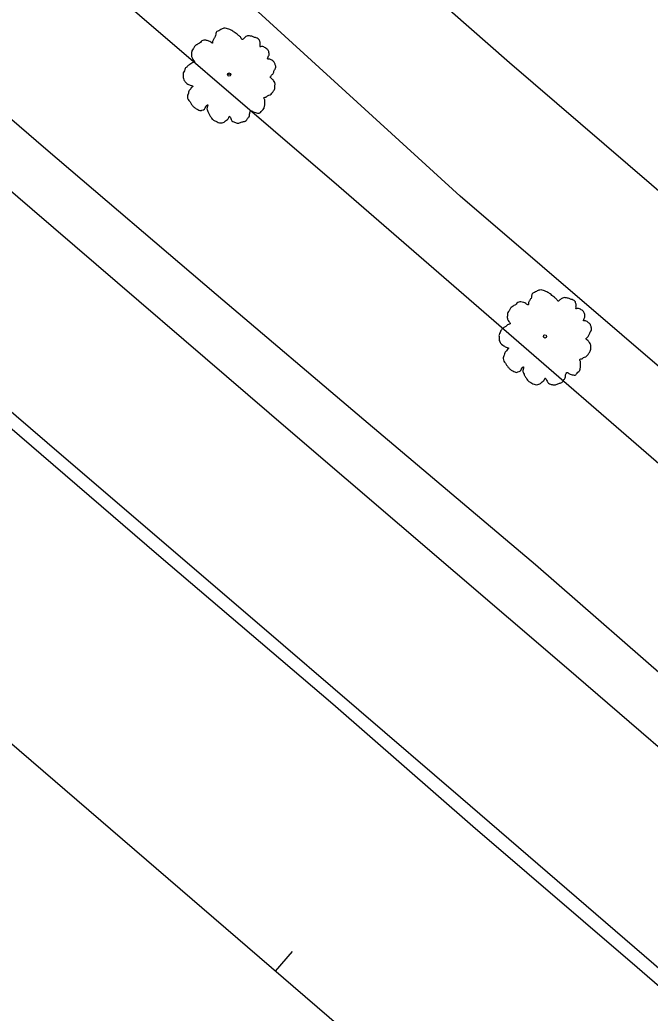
# Model space of a CAD drawing. Extents: x 2076109 to 2080761, y 592812 to 596750.
# Drawn here: x 2076898.6 to 2076996.8, y 596092.9 to 596247.5 of the extents above; entities that cross this region are included whole.
import ezdxf

# ---------------------------------------------------------------- set-up
doc = ezdxf.new("R2010")
doc.units = 0
for name, color, linetype in [('RD_EX_Fence_ChLk', 7, 'Continuous'), ('RD_EX_Misc', 7, 'Continuous'), ('RD_EX_Road', 7, 'Continuous'), ('RD_EX_VEG', 7, 'Continuous'), ('RD_HC_Cl', 7, 'Continuous'), ('RD_HC_Data_Tic', 7, 'Continuous')]:
    doc.layers.add(name, color=color, linetype=linetype)

msp = doc.modelspace()

# ---------------------------------------------------------------- linework, layer by layer
at = {"layer": 'RD_EX_Fence_ChLk'}
msp.add_lwpolyline([(2076822.97, 596329.73), (2076907.02, 596257.07), (2076948.27, 596221.63), (2077023.38, 596156.57), (2077092.73, 596094.04)], dxfattribs=at)
msp.add_lwpolyline([(2076822.97, 596329.73), (2076907.02, 596257.07), (2076948.27, 596221.63), (2077023.38, 596156.57), (2077092.73, 596094.04)], dxfattribs=at)
at = {"layer": 'RD_EX_Misc'}
for points in [[(2076810.47, 596295.64), (2076861.8, 596251.39), (2076900.57, 596218.06), (2076940.76, 596183.48), (2076983.39, 596147), (2077038.07, 596099.91), (2077086.97, 596057.78), (2077132.28, 596018.8), (2077181.85, 595976.05), (2077229.69, 595934.91), (2077274.19, 595896.66), (2077329.2, 595849.52), (2077358.6, 595824.22)], [(2076810.47, 596295.64), (2076861.8, 596251.39), (2076900.57, 596218.06), (2076940.76, 596183.48), (2076983.39, 596147), (2077038.07, 596099.91), (2077086.97, 596057.78), (2077132.28, 596018.8), (2077181.85, 595976.05), (2077229.69, 595934.91), (2077274.19, 595896.66), (2077329.2, 595849.52), (2077358.6, 595824.22)], [(2077334.93, 595810.96), (2077327.55, 595817.3), (2077300.53, 595840.37), (2077267.76, 595868.37), (2077240.07, 595892.05), (2077211.41, 595916.6), (2077178.43, 595944.97), (2077142.26, 595976.09), (2077108.47, 596005.28), (2077069.23, 596038.87), (2077039.16, 596064.68), (2077006.35, 596092.75), (2076967.21, 596126.45), (2076935.59, 596153.65), (2076905.14, 596179.73), (2076872.01, 596208.18), (2076841.3, 596234.65), (2076810.18, 596261.57), (2076792.25, 596277.09)], [(2077334.93, 595810.96), (2077327.55, 595817.3), (2077300.53, 595840.37), (2077267.76, 595868.37), (2077240.07, 595892.05), (2077211.41, 595916.6), (2077178.43, 595944.97), (2077142.26, 595976.09), (2077108.47, 596005.28), (2077069.23, 596038.87), (2077039.16, 596064.68), (2077006.35, 596092.75), (2076967.21, 596126.45), (2076935.59, 596153.65), (2076905.14, 596179.73), (2076872.01, 596208.18), (2076841.3, 596234.65), (2076810.18, 596261.57), (2076792.25, 596277.09)]]:
    msp.add_lwpolyline(points, dxfattribs=at)
at = {"layer": 'RD_EX_Road'}
for points in [[(2076842.97, 596352.71), (2076866.66, 596333.49), (2076894.56, 596310.65), (2076921.28, 596287.84), (2076946.98, 596265.34), (2076974.88, 596240.88), (2077000.65, 596218.69), (2077026.03, 596196.79), (2077056.62, 596170.55), (2077088.59, 596142.9), (2077102.76, 596132.06), (2077111.62, 596125.08), (2077125.62, 596114.47), (2077137.22, 596107.56), (2077155.37, 596096.64), (2077165.33, 596091.21), (2077183.91, 596082.52), (2077199.74, 596075.75), (2077216.78, 596070.63), (2077234.93, 596066.86), (2077254.14, 596063.85), (2077265.17, 596063.1), (2077275.23, 596063.54), (2077294.18, 596061.91)], [(2076842.97, 596352.71), (2076866.66, 596333.49), (2076894.56, 596310.65), (2076921.28, 596287.84), (2076946.98, 596265.34), (2076974.88, 596240.88), (2077000.65, 596218.69), (2077026.03, 596196.79), (2077056.62, 596170.55), (2077088.59, 596142.9), (2077102.76, 596132.06), (2077111.62, 596125.08), (2077125.62, 596114.47), (2077137.22, 596107.56), (2077155.37, 596096.64), (2077165.33, 596091.21), (2077183.91, 596082.52), (2077199.74, 596075.75), (2077216.78, 596070.63), (2077234.93, 596066.86), (2077254.14, 596063.85), (2077265.17, 596063.1), (2077275.23, 596063.54), (2077294.18, 596061.91)], [(2077310.8, 596045.6), (2077284.61, 596043.93), (2077263.73, 596044.86), (2077236.77, 596048.36), (2077217.91, 596052.27), (2077187.35, 596060.96), (2077164.2, 596069.76), (2077147.2, 596077.8), (2077123.41, 596090.88), (2077107.36, 596101.02), (2077085.71, 596117.86), (2077071.4, 596130.86), (2077033.15, 596164.21), (2077005.12, 596187.54), (2076967.19, 596220.06), (2076925.04, 596258.57), (2076895.71, 596284.71), (2076870.35, 596306.64), (2076830.55, 596340.86)], [(2077310.8, 596045.6), (2077284.61, 596043.93), (2077263.73, 596044.86), (2077236.77, 596048.36), (2077217.91, 596052.27), (2077187.35, 596060.96), (2077164.2, 596069.76), (2077147.2, 596077.8), (2077123.41, 596090.88), (2077107.36, 596101.02), (2077085.71, 596117.86), (2077071.4, 596130.86), (2077033.15, 596164.21), (2077005.12, 596187.54), (2076967.19, 596220.06), (2076925.04, 596258.57), (2076895.71, 596284.71), (2076870.35, 596306.64), (2076830.55, 596340.86)], [(2077309.59, 595877.22), (2077282.74, 595900.37), (2077256.36, 595923.26), (2077227.25, 595948.47), (2077198.79, 595972.87), (2077175.8, 595992.64), (2077153.37, 596012.36), (2077130.64, 596031.73), (2077105.62, 596053.51), (2077080.49, 596075.06), (2077051.54, 596099.91), (2077024.4, 596123.26), (2077002.19, 596142.32), (2076978.91, 596162.67), (2076952.21, 596185.24), (2076929.19, 596204.76), (2076902.69, 596227.39), (2076879.24, 596247.55), (2076859.1, 596264.86), (2076833.46, 596286.99), (2076816.41, 596301.99)], [(2077309.59, 595877.22), (2077282.74, 595900.37), (2077256.36, 595923.26), (2077227.25, 595948.47), (2077198.79, 595972.87), (2077175.8, 595992.64), (2077153.37, 596012.36), (2077130.64, 596031.73), (2077105.62, 596053.51), (2077080.49, 596075.06), (2077051.54, 596099.91), (2077024.4, 596123.26), (2077002.19, 596142.32), (2076978.91, 596162.67), (2076952.21, 596185.24), (2076929.19, 596204.76), (2076902.69, 596227.39), (2076879.24, 596247.55), (2076859.1, 596264.86), (2076833.46, 596286.99), (2076816.41, 596301.99)], [(2076790.96, 596275.94), (2076814.77, 596255.12), (2076842.21, 596231.47), (2076870.29, 596207.22), (2076894.79, 596186.02), (2076920.29, 596164.11), (2076947.36, 596141.05), (2076969.17, 596122), (2076994.72, 596100.04), (2077020.61, 596077.66), (2077049.58, 596053.31), (2077078.66, 596028.07), (2077094.19, 596014.5), (2077117.9, 595994.16), (2077143.78, 595971.83), (2077167.12, 595951.98), (2077186.93, 595934.87), (2077205.77, 595918.84), (2077227.43, 595900.11), (2077245.34, 595884.56), (2077262.98, 595869.29), (2077283.52, 595851.63), (2077302.45, 595835.44)], [(2076790.96, 596275.94), (2076814.77, 596255.12), (2076842.21, 596231.47), (2076870.29, 596207.22), (2076894.79, 596186.02), (2076920.29, 596164.11), (2076947.36, 596141.05), (2076969.17, 596122), (2076994.72, 596100.04), (2077020.61, 596077.66), (2077049.58, 596053.31), (2077078.66, 596028.07), (2077094.19, 596014.5), (2077117.9, 595994.16), (2077143.78, 595971.83), (2077167.12, 595951.98), (2077186.93, 595934.87), (2077205.77, 595918.84), (2077227.43, 595900.11), (2077245.34, 595884.56), (2077262.98, 595869.29), (2077283.52, 595851.63), (2077302.45, 595835.44)]]:
    msp.add_lwpolyline(points, dxfattribs=at)
at = {"layer": 'RD_EX_VEG'}
for centre, radius in [((2076931.22, 596238.98), 0.25), ((2076931.22, 596238.98), 0.25), ((2076931.2, 596238.97), 0.0001), ((2076931.2, 596238.97), 0.0001), ((2076980.38, 596198.23), 0.25), ((2076980.38, 596198.23), 0.25), ((2076980.36, 596198.22), 0.0001), ((2076980.36, 596198.22), 0.0001)]:
    msp.add_circle(centre, radius, dxfattribs=at)
for points in [[(2076935.97, 596244.35), (2076935.75, 596244.56), (2076935.44, 596244.7), (2076935.19, 596244.78), (2076934.97, 596244.87), (2076934.73, 596244.94), (2076934.39, 596245), (2076934.09, 596245), (2076933.83, 596244.89), (2076933.65, 596244.75), (2076933.43, 596244.57), (2076933.32, 596244.44), (2076933.21, 596244.5), (2076933.11, 596244.62), (2076932.97, 596244.84), (2076932.78, 596245), (2076932.59, 596245.16), (2076932.3, 596245.37), (2076932.04, 596245.59), (2076931.8, 596245.73), (2076931.52, 596245.91), (2076931.15, 596246.05), (2076930.8, 596246.18), (2076930.41, 596246.19), (2076929.91, 596245.99), (2076929.59, 596245.8), (2076929.32, 596245.71), (2076929.14, 596245.27), (2076929.04, 596244.89), (2076928.93, 596244.72), (2076928.72, 596244.35), (2076928.65, 596244.11), (2076928.61, 596243.88), (2076928.54, 596243.91), (2076928.22, 596244.11), (2076927.93, 596244.23), (2076927.46, 596244.34), (2076927.14, 596244.31), (2076926.86, 596244.13), (2076926.61, 596243.88), (2076926.4, 596243.79), (2076926.17, 596243.63), (2076926.1, 596243.59), (2076925.85, 596243.37), (2076925.64, 596242.97), (2076925.43, 596242.68), (2076925.38, 596242.43), (2076925.38, 596242.2), (2076925.35, 596241.9), (2076925.51, 596241.47), (2076925.69, 596241.18), (2076925.83, 596241.03), (2076925.37, 596240.76), (2076925.11, 596240.53), (2076924.75, 596240.31), (2076924.71, 596240.25), (2076924.36, 596239.92), (2076924.26, 596239.57), (2076924.08, 596239.24), (2076924.07, 596238.96), (2076924.08, 596238.55), (2076924.18, 596238.17), (2076924.48, 596237.75), (2076924.8, 596237.51), (2076925.35, 596237.27), (2076925.59, 596237.16), (2076925.46, 596237.05), (2076925.24, 596236.75), (2076924.96, 596236.42), (2076924.87, 596236.08), (2076924.76, 596235.8), (2076924.72, 596235.52), (2076924.82, 596235.13), (2076925.07, 596234.82), (2076925.3, 596234.43), (2076925.59, 596234.08), (2076925.96, 596233.74), (2076926.51, 596233.46), (2076926.8, 596233.38), (2076926.99, 596233.45), (2076927.39, 596233.61), (2076927.5, 596233.81), (2076927.9, 596234.25), (2076927.87, 596234.05), (2076927.77, 596233.67), (2076927.96, 596233.12), (2076928.15, 596232.73), (2076928.41, 596232.31), (2076928.59, 596232.05), (2076929, 596231.8), (2076929.34, 596231.62), (2076929.71, 596231.47), (2076930.11, 596231.49), (2076930.42, 596231.58), (2076930.64, 596231.76), (2076930.94, 596232), (2076931.09, 596232.1)], [(2076935.97, 596244.35), (2076935.75, 596244.56), (2076935.44, 596244.7), (2076935.19, 596244.78), (2076934.97, 596244.87), (2076934.73, 596244.94), (2076934.39, 596245), (2076934.09, 596245), (2076933.83, 596244.89), (2076933.65, 596244.75), (2076933.43, 596244.57), (2076933.32, 596244.44), (2076933.21, 596244.5), (2076933.11, 596244.62), (2076932.97, 596244.84), (2076932.78, 596245), (2076932.59, 596245.16), (2076932.3, 596245.37), (2076932.04, 596245.59), (2076931.8, 596245.73), (2076931.52, 596245.91), (2076931.15, 596246.05), (2076930.8, 596246.18), (2076930.41, 596246.19), (2076929.91, 596245.99), (2076929.59, 596245.8), (2076929.32, 596245.71), (2076929.14, 596245.27), (2076929.04, 596244.89), (2076928.93, 596244.72), (2076928.72, 596244.35), (2076928.65, 596244.11), (2076928.61, 596243.88), (2076928.54, 596243.91), (2076928.22, 596244.11), (2076927.93, 596244.23), (2076927.46, 596244.34), (2076927.14, 596244.31), (2076926.86, 596244.13), (2076926.61, 596243.88), (2076926.4, 596243.79), (2076926.17, 596243.63), (2076926.1, 596243.59), (2076925.85, 596243.37), (2076925.64, 596242.97), (2076925.43, 596242.68), (2076925.38, 596242.43), (2076925.38, 596242.2), (2076925.35, 596241.9), (2076925.51, 596241.47), (2076925.69, 596241.18), (2076925.83, 596241.03), (2076925.37, 596240.76), (2076925.11, 596240.53), (2076924.75, 596240.31), (2076924.71, 596240.25), (2076924.36, 596239.92), (2076924.26, 596239.57), (2076924.08, 596239.24), (2076924.07, 596238.96), (2076924.08, 596238.55), (2076924.18, 596238.17), (2076924.48, 596237.75), (2076924.8, 596237.51), (2076925.35, 596237.27), (2076925.59, 596237.16), (2076925.46, 596237.05), (2076925.24, 596236.75), (2076924.96, 596236.42), (2076924.87, 596236.08), (2076924.76, 596235.8), (2076924.72, 596235.52), (2076924.82, 596235.13), (2076925.07, 596234.82), (2076925.3, 596234.43), (2076925.59, 596234.08), (2076925.96, 596233.74), (2076926.51, 596233.46), (2076926.8, 596233.38), (2076926.99, 596233.45), (2076927.39, 596233.61), (2076927.5, 596233.81), (2076927.9, 596234.25), (2076927.87, 596234.05), (2076927.77, 596233.67), (2076927.96, 596233.12), (2076928.15, 596232.73), (2076928.41, 596232.31), (2076928.59, 596232.05), (2076929, 596231.8), (2076929.34, 596231.62), (2076929.71, 596231.47), (2076930.11, 596231.49), (2076930.42, 596231.58), (2076930.64, 596231.76), (2076930.94, 596232), (2076931.09, 596232.1)], [(2076931.09, 596232.1), (2076931.15, 596232.28), (2076931.27, 596232.5), (2076931.31, 596232.43), (2076931.41, 596232.28), (2076931.54, 596232.01), (2076931.66, 596231.81), (2076931.93, 596231.61), (2076932.2, 596231.51), (2076932.72, 596231.43), (2076933.24, 596231.61), (2076933.71, 596231.74), (2076933.98, 596231.94), (2076934.08, 596232.14), (2076934.39, 596232.54), (2076934.4, 596232.86), (2076934.44, 596232.99), (2076934.62, 596233.36), (2076934.71, 596233.35), (2076934.95, 596233.21), (2076935.32, 596233.06), (2076935.61, 596232.98), (2076935.9, 596232.96), (2076936.1, 596233.09), (2076936.34, 596233.41), (2076936.64, 596233.68), (2076936.68, 596233.84), (2076936.7, 596234.02), (2076936.77, 596234.22), (2076936.75, 596234.43), (2076936.77, 596234.61), (2076936.76, 596234.75), (2076936.76, 596234.95), (2076936.71, 596235.16), (2076936.63, 596235.29), (2076936.69, 596235.44), (2076936.93, 596235.49), (2076937.03, 596235.54), (2076937.2, 596235.69), (2076937.6, 596235.81), (2076937.89, 596236.09), (2076938.13, 596236.44), (2076938.27, 596236.68), (2076938.34, 596236.99), (2076938.35, 596237.31), (2076938.36, 596237.52), (2076938.31, 596237.73), (2076938.14, 596238.04), (2076937.99, 596238.24), (2076937.72, 596238.47), (2076937.6, 596238.63), (2076937.65, 596238.65), (2076937.75, 596238.77), (2076937.93, 596238.98), (2076938.16, 596239.37), (2076938.37, 596239.85), (2076938.39, 596239.87), (2076938.47, 596240.12), (2076938.43, 596240.42), (2076938.36, 596240.61), (2076938.29, 596240.83), (2076938.12, 596241.01), (2076937.89, 596241.21), (2076937.65, 596241.35), (2076937.43, 596241.4), (2076937.21, 596241.42), (2076937.25, 596241.58), (2076937.37, 596241.88), (2076937.43, 596242.02), (2076937.43, 596242.25), (2076937.39, 596242.55), (2076937.13, 596242.94), (2076936.6, 596243.29), (2076936.24, 596243.33), (2076936.02, 596243.29), (2076936.06, 596243.42), (2076936.04, 596243.7), (2076936.07, 596243.9), (2076936.02, 596244.11), (2076935.97, 596244.28), (2076935.93, 596244.38)], [(2076931.09, 596232.1), (2076931.15, 596232.28), (2076931.27, 596232.5), (2076931.31, 596232.43), (2076931.41, 596232.28), (2076931.54, 596232.01), (2076931.66, 596231.81), (2076931.93, 596231.61), (2076932.2, 596231.51), (2076932.72, 596231.43), (2076933.24, 596231.61), (2076933.71, 596231.74), (2076933.98, 596231.94), (2076934.08, 596232.14), (2076934.39, 596232.54), (2076934.4, 596232.86), (2076934.44, 596232.99), (2076934.62, 596233.36), (2076934.71, 596233.35), (2076934.95, 596233.21), (2076935.32, 596233.06), (2076935.61, 596232.98), (2076935.9, 596232.96), (2076936.1, 596233.09), (2076936.34, 596233.41), (2076936.64, 596233.68), (2076936.68, 596233.84), (2076936.7, 596234.02), (2076936.77, 596234.22), (2076936.75, 596234.43), (2076936.77, 596234.61), (2076936.76, 596234.75), (2076936.76, 596234.95), (2076936.71, 596235.16), (2076936.63, 596235.29), (2076936.69, 596235.44), (2076936.93, 596235.49), (2076937.03, 596235.54), (2076937.2, 596235.69), (2076937.6, 596235.81), (2076937.89, 596236.09), (2076938.13, 596236.44), (2076938.27, 596236.68), (2076938.34, 596236.99), (2076938.35, 596237.31), (2076938.36, 596237.52), (2076938.31, 596237.73), (2076938.14, 596238.04), (2076937.99, 596238.24), (2076937.72, 596238.47), (2076937.6, 596238.63), (2076937.65, 596238.65), (2076937.75, 596238.77), (2076937.93, 596238.98), (2076938.16, 596239.37), (2076938.37, 596239.85), (2076938.39, 596239.87), (2076938.47, 596240.12), (2076938.43, 596240.42), (2076938.36, 596240.61), (2076938.29, 596240.83), (2076938.12, 596241.01), (2076937.89, 596241.21), (2076937.65, 596241.35), (2076937.43, 596241.4), (2076937.21, 596241.42), (2076937.25, 596241.58), (2076937.37, 596241.88), (2076937.43, 596242.02), (2076937.43, 596242.25), (2076937.39, 596242.55), (2076937.13, 596242.94), (2076936.6, 596243.29), (2076936.24, 596243.33), (2076936.02, 596243.29), (2076936.06, 596243.42), (2076936.04, 596243.7), (2076936.07, 596243.9), (2076936.02, 596244.11), (2076935.97, 596244.28), (2076935.93, 596244.38)], [(2076985.13, 596203.6), (2076984.92, 596203.82), (2076984.6, 596203.95), (2076984.35, 596204.04), (2076984.13, 596204.13), (2076983.89, 596204.2), (2076983.55, 596204.26), (2076983.25, 596204.25), (2076982.99, 596204.14), (2076982.81, 596204), (2076982.59, 596203.82), (2076982.48, 596203.69), (2076982.37, 596203.75), (2076982.27, 596203.87), (2076982.13, 596204.09), (2076981.94, 596204.25), (2076981.75, 596204.41), (2076981.46, 596204.62), (2076981.2, 596204.85), (2076980.96, 596204.99), (2076980.68, 596205.16), (2076980.31, 596205.31), (2076979.96, 596205.44), (2076979.57, 596205.44), (2076979.07, 596205.24), (2076978.75, 596205.06), (2076978.48, 596204.96), (2076978.3, 596204.52), (2076978.21, 596204.14), (2076978.09, 596203.97), (2076977.88, 596203.6), (2076977.81, 596203.37), (2076977.77, 596203.13), (2076977.7, 596203.16), (2076977.38, 596203.37), (2076977.09, 596203.49), (2076976.62, 596203.59), (2076976.3, 596203.56), (2076976.02, 596203.38), (2076975.77, 596203.13), (2076975.56, 596203.04), (2076975.33, 596202.88), (2076975.26, 596202.84), (2076975.01, 596202.63), (2076974.8, 596202.22), (2076974.59, 596201.94), (2076974.54, 596201.68), (2076974.54, 596201.45), (2076974.51, 596201.15), (2076974.67, 596200.72), (2076974.85, 596200.43), (2076974.99, 596200.28), (2076974.53, 596200.02), (2076974.27, 596199.78), (2076973.91, 596199.56), (2076973.87, 596199.5), (2076973.52, 596199.17), (2076973.42, 596198.83), (2076973.24, 596198.49), (2076973.23, 596198.21), (2076973.24, 596197.8), (2076973.34, 596197.42), (2076973.64, 596197), (2076973.96, 596196.76), (2076974.51, 596196.52), (2076974.75, 596196.42), (2076974.62, 596196.3), (2076974.4, 596196), (2076974.12, 596195.68), (2076974.03, 596195.33), (2076973.92, 596195.06), (2076973.88, 596194.77), (2076973.98, 596194.39), (2076974.23, 596194.07), (2076974.46, 596193.68), (2076974.75, 596193.33), (2076975.12, 596192.99), (2076975.67, 596192.72), (2076975.96, 596192.63), (2076976.15, 596192.7), (2076976.55, 596192.86), (2076976.66, 596193.06), (2076977.06, 596193.5), (2076977.03, 596193.3), (2076976.93, 596192.92), (2076977.12, 596192.37), (2076977.31, 596191.98), (2076977.58, 596191.56), (2076977.76, 596191.31), (2076978.17, 596191.06), (2076978.5, 596190.87), (2076978.87, 596190.72), (2076979.27, 596190.74), (2076979.58, 596190.83), (2076979.8, 596191.01), (2076980.1, 596191.25), (2076980.25, 596191.35)], [(2076985.13, 596203.6), (2076984.92, 596203.82), (2076984.6, 596203.95), (2076984.35, 596204.04), (2076984.13, 596204.13), (2076983.89, 596204.2), (2076983.55, 596204.26), (2076983.25, 596204.25), (2076982.99, 596204.14), (2076982.81, 596204), (2076982.59, 596203.82), (2076982.48, 596203.69), (2076982.37, 596203.75), (2076982.27, 596203.87), (2076982.13, 596204.09), (2076981.94, 596204.25), (2076981.75, 596204.41), (2076981.46, 596204.62), (2076981.2, 596204.85), (2076980.96, 596204.99), (2076980.68, 596205.16), (2076980.31, 596205.31), (2076979.96, 596205.44), (2076979.57, 596205.44), (2076979.07, 596205.24), (2076978.75, 596205.06), (2076978.48, 596204.96), (2076978.3, 596204.52), (2076978.21, 596204.14), (2076978.09, 596203.97), (2076977.88, 596203.6), (2076977.81, 596203.37), (2076977.77, 596203.13), (2076977.7, 596203.16), (2076977.38, 596203.37), (2076977.09, 596203.49), (2076976.62, 596203.59), (2076976.3, 596203.56), (2076976.02, 596203.38), (2076975.77, 596203.13), (2076975.56, 596203.04), (2076975.33, 596202.88), (2076975.26, 596202.84), (2076975.01, 596202.63), (2076974.8, 596202.22), (2076974.59, 596201.94), (2076974.54, 596201.68), (2076974.54, 596201.45), (2076974.51, 596201.15), (2076974.67, 596200.72), (2076974.85, 596200.43), (2076974.99, 596200.28), (2076974.53, 596200.02), (2076974.27, 596199.78), (2076973.91, 596199.56), (2076973.87, 596199.5), (2076973.52, 596199.17), (2076973.42, 596198.83), (2076973.24, 596198.49), (2076973.23, 596198.21), (2076973.24, 596197.8), (2076973.34, 596197.42), (2076973.64, 596197), (2076973.96, 596196.76), (2076974.51, 596196.52), (2076974.75, 596196.42), (2076974.62, 596196.3), (2076974.4, 596196), (2076974.12, 596195.68), (2076974.03, 596195.33), (2076973.92, 596195.06), (2076973.88, 596194.77), (2076973.98, 596194.39), (2076974.23, 596194.07), (2076974.46, 596193.68), (2076974.75, 596193.33), (2076975.12, 596192.99), (2076975.67, 596192.72), (2076975.96, 596192.63), (2076976.15, 596192.7), (2076976.55, 596192.86), (2076976.66, 596193.06), (2076977.06, 596193.5), (2076977.03, 596193.3), (2076976.93, 596192.92), (2076977.12, 596192.37), (2076977.31, 596191.98), (2076977.58, 596191.56), (2076977.76, 596191.31), (2076978.17, 596191.06), (2076978.5, 596190.87), (2076978.87, 596190.72), (2076979.27, 596190.74), (2076979.58, 596190.83), (2076979.8, 596191.01), (2076980.1, 596191.25), (2076980.25, 596191.35)], [(2076980.25, 596191.35), (2076980.31, 596191.53), (2076980.43, 596191.75), (2076980.47, 596191.69), (2076980.57, 596191.54), (2076980.7, 596191.26), (2076980.82, 596191.06), (2076981.09, 596190.87), (2076981.36, 596190.77), (2076981.88, 596190.68), (2076982.4, 596190.87), (2076982.87, 596190.99), (2076983.14, 596191.19), (2076983.24, 596191.4), (2076983.55, 596191.79), (2076983.56, 596192.11), (2076983.6, 596192.24), (2076983.78, 596192.61), (2076983.87, 596192.6), (2076984.11, 596192.46), (2076984.48, 596192.31), (2076984.77, 596192.23), (2076985.06, 596192.22), (2076985.26, 596192.34), (2076985.5, 596192.66), (2076985.8, 596192.93), (2076985.84, 596193.1), (2076985.86, 596193.27), (2076985.93, 596193.48), (2076985.91, 596193.69), (2076985.93, 596193.87), (2076985.92, 596194.01), (2076985.92, 596194.2), (2076985.87, 596194.41), (2076985.79, 596194.55), (2076985.85, 596194.69), (2076986.09, 596194.75), (2076986.2, 596194.79), (2076986.36, 596194.95), (2076986.76, 596195.07), (2076987.05, 596195.34), (2076987.29, 596195.7), (2076987.43, 596195.94), (2076987.5, 596196.24), (2076987.51, 596196.56), (2076987.52, 596196.78), (2076987.47, 596196.99), (2076987.3, 596197.29), (2076987.15, 596197.49), (2076986.88, 596197.72), (2076986.76, 596197.89), (2076986.81, 596197.91), (2076986.91, 596198.02), (2076987.09, 596198.23), (2076987.32, 596198.62), (2076987.53, 596199.1), (2076987.55, 596199.12), (2076987.63, 596199.38), (2076987.59, 596199.67), (2076987.52, 596199.86), (2076987.45, 596200.09), (2076987.28, 596200.27), (2076987.05, 596200.46), (2076986.81, 596200.6), (2076986.59, 596200.66), (2076986.38, 596200.67), (2076986.41, 596200.84), (2076986.53, 596201.13), (2076986.59, 596201.28), (2076986.59, 596201.51), (2076986.55, 596201.8), (2076986.29, 596202.19), (2076985.76, 596202.54), (2076985.41, 596202.58), (2076985.18, 596202.54), (2076985.22, 596202.67), (2076985.2, 596202.95), (2076985.23, 596203.15), (2076985.18, 596203.36), (2076985.13, 596203.53), (2076985.09, 596203.64)], [(2076980.25, 596191.35), (2076980.31, 596191.53), (2076980.43, 596191.75), (2076980.47, 596191.69), (2076980.57, 596191.54), (2076980.7, 596191.26), (2076980.82, 596191.06), (2076981.09, 596190.87), (2076981.36, 596190.77), (2076981.88, 596190.68), (2076982.4, 596190.87), (2076982.87, 596190.99), (2076983.14, 596191.19), (2076983.24, 596191.4), (2076983.55, 596191.79), (2076983.56, 596192.11), (2076983.6, 596192.24), (2076983.78, 596192.61), (2076983.87, 596192.6), (2076984.11, 596192.46), (2076984.48, 596192.31), (2076984.77, 596192.23), (2076985.06, 596192.22), (2076985.26, 596192.34), (2076985.5, 596192.66), (2076985.8, 596192.93), (2076985.84, 596193.1), (2076985.86, 596193.27), (2076985.93, 596193.48), (2076985.91, 596193.69), (2076985.93, 596193.87), (2076985.92, 596194.01), (2076985.92, 596194.2), (2076985.87, 596194.41), (2076985.79, 596194.55), (2076985.85, 596194.69), (2076986.09, 596194.75), (2076986.2, 596194.79), (2076986.36, 596194.95), (2076986.76, 596195.07), (2076987.05, 596195.34), (2076987.29, 596195.7), (2076987.43, 596195.94), (2076987.5, 596196.24), (2076987.51, 596196.56), (2076987.52, 596196.78), (2076987.47, 596196.99), (2076987.3, 596197.29), (2076987.15, 596197.49), (2076986.88, 596197.72), (2076986.76, 596197.89), (2076986.81, 596197.91), (2076986.91, 596198.02), (2076987.09, 596198.23), (2076987.32, 596198.62), (2076987.53, 596199.1), (2076987.55, 596199.12), (2076987.63, 596199.38), (2076987.59, 596199.67), (2076987.52, 596199.86), (2076987.45, 596200.09), (2076987.28, 596200.27), (2076987.05, 596200.46), (2076986.81, 596200.6), (2076986.59, 596200.66), (2076986.38, 596200.67), (2076986.41, 596200.84), (2076986.53, 596201.13), (2076986.59, 596201.28), (2076986.59, 596201.51), (2076986.55, 596201.8), (2076986.29, 596202.19), (2076985.76, 596202.54), (2076985.41, 596202.58), (2076985.18, 596202.54), (2076985.22, 596202.67), (2076985.2, 596202.95), (2076985.23, 596203.15), (2076985.18, 596203.36), (2076985.13, 596203.53), (2076985.09, 596203.64)]]:
    msp.add_spline(points, degree=3, dxfattribs=at)
at = {"layer": 'RD_HC_Cl'}
msp.add_line((2076186.59, 596746.26), (2077404.89, 595698.18), dxfattribs=at)
at = {"layer": 'RD_HC_Data_Tic'}
msp.add_line((2076938.46, 596099.45), (2076941.06, 596102.48), dxfattribs=at)
msp.add_line((2076938.46, 596099.45), (2076941.06, 596102.48), dxfattribs=at)

doc.saveas('drawing.dxf')
